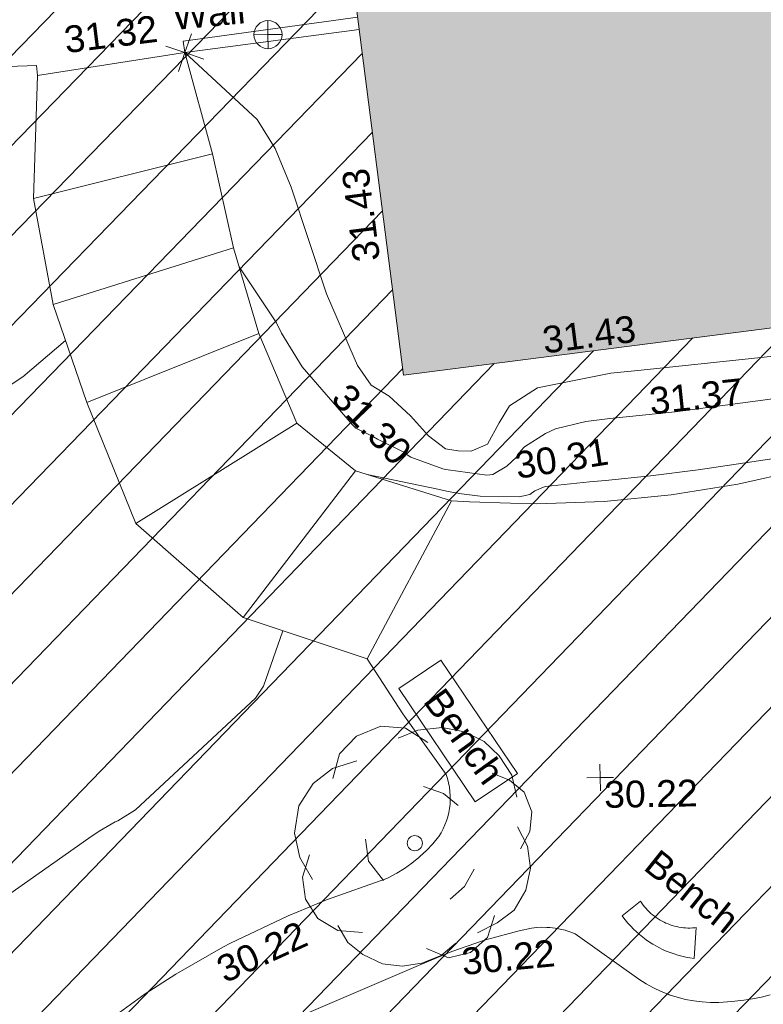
# Model space of a CAD drawing. Header units: millimetres. Extents: x -290717 to 520720, y -103372 to 287762.
# Tile 310 of 375: x 228049 to 238464, y 105540 to 119332. Entities that reach past the tile are written whole.
import ezdxf

# ---------------------------------------------------------------- set-up
doc = ezdxf.new("R2010")
doc.units = ezdxf.units.MM
doc.linetypes.add('IMPORT-HIDDEN2 _3_', pattern=[4762.5, 3175, -1587.5])
doc.linetypes.add('IMPORT-UG_ELEC_STREET LIGHTING_QLB2 _2_', pattern=[2700, 1500, -300.0000000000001, 0, -250, 150, -300.0000000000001, 0, -200])
for name, color, linetype, lineweight, true_color in [('00_TOPO_TOP_OF_WALL', 7, 'Continuous', 9, 0x666666), ('00_TOPO_TREE', 7, 'Continuous', 9, 0x666666), ('00_UAV_BUILDING_OUTLINE', 5, 'Continuous', 9, 0x0000ff), ('00_UAV_FOOTPATH', 7, 'Continuous', 9, 0xa50000), ('00_UAV_FURN_BENCH', 7, 'Continuous', 9, 0x999999), ('00_UAV_LEVEL_SPOT', 7, 'Continuous', 9, 0x666666), ('00_UAV_SLOPE_TOP', 40, 'Continuous', 9, 0xffbf00), ('00_UAV_STEPS', 7, 'Continuous', 9, 0x666666), ('00_UAV_WALL', 7, 'Continuous', 9, 0x7c00a5), ('01_DTM_CONTOUR_MNR', 7, 'Continuous', 9, 0xa5a552), ('12333-PUM-2D-U-0001-C01 - Rev2_REVIT IMPORT_dwg', 7, 'Continuous', 9, 0x767676), ('A_RHA_Line', 7, 'Continuous', 9, 0x00a600), ('PUM-CHAMBER EXTENTS', 6, 'IMPORT-HIDDEN2 _3_', 9, 0xff00ff)]:
    doc.layers.add(name, color=color, linetype=linetype, lineweight=lineweight, true_color=true_color)
doc.layers.add('A_RHA_Detail', color=7, linetype='Continuous', lineweight=9)
doc.styles.add('Swis721 Lt BT_2', font='swissl.ttf', dxfattribs={"height": 375})

# ---------------------------------------------------------------- blocks, each defined once
blk = doc.blocks.new('12333-PUM-2D-U-0001-C01 - Rev2_REVIT IMPORT_dwg_CONIFEROUS_TREE-2077251-Site Location Plan Existing')
at = {"layer": '00_TOPO_TREE', "color": 254, "true_color": 0xcccccc, "flags": 128}
for points in [[(-1889.403682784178, 1545.875740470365), (-1717.639711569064, 2118.422311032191), (-1316.857112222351, 2519.204910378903), (-744.3105416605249, 2748.223538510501), (-171.763971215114, 2690.968881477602), (343.5279423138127, 2347.440939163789)], [(-343.5279423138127, 2461.950253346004), (114.5093140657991, 2633.714224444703), (687.0558846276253, 2690.968881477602), (1202.347798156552, 2576.459567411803), (1660.385054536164, 2347.440939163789), (2003.912996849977, 2003.912996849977), (2290.18628213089, 1545.875740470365), (2404.695596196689, 1030.583826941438)], [(-2404.695596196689, -801.5651986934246), (-2690.968881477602, -286.2732852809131), (-2805.478195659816, 286.2732852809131), (-2690.968881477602, 916.0745128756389), (-2347.440939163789, 1431.36642628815), (-1889.403682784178, 1774.894368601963), (-1316.857112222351, 1946.658339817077)], [(1832.149025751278, 1603.130397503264), (2232.93162509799, 1431.36642628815), (2576.459567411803, 1145.093141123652), (2748.223538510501, 687.0558846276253), (2690.968881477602, 229.0186282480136), (2461.950253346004, -171.763971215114)], [(229.0186282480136, 1316.857112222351), (687.0558846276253, 1145.093141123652), (1030.583826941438, 858.8198558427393)], [(2404.695596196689, 343.5279423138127), (2633.714224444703, -114.5093140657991), (2690.968881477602, -629.8012275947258), (2576.459567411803, -1145.093141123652), (2290.18628213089, -1603.130397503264), (1889.403682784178, -1889.403682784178), (1431.36642628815, -2118.422311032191)], [(-744.3105416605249, -858.8198558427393), (-1087.838483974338, -400.7825993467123), (-1145.093141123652, 114.5093140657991)], [(-1259.602455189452, -2061.167653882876), (-1832.149025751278, -2003.912996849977), (-2290.18628213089, -1717.639711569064), (-2576.459567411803, -1259.602455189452), (-2633.714224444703, -744.3105416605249), (-2461.950253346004, -229.0186282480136)], [(1374.111769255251, -629.8012275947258), (1145.093141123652, -1030.583826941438), (801.5651986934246, -1316.857112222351)], [(1832.149025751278, -1717.639711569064), (1660.385054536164, -2232.93162509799), (1259.602455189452, -2576.459567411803), (744.3105416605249, -2690.968881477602), (229.0186282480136, -2461.950253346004)], [(916.0745128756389, -2347.440939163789), (572.5465705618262, -2633.714224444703), (114.5093140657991, -2805.478195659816), (-343.5279423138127, -2862.732852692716), (-801.5651986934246, -2805.478195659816), (-1259.602455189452, -2576.459567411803), (-1603.130397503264, -2290.18628213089), (-1832.149025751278, -1889.403682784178)]]:
    blk.add_lwpolyline(points, dxfattribs=at)
at = {"layer": '00_TOPO_TREE', "color": 254, "true_color": 0xcccccc}
blk.add_circle((0, 0), 176.6246020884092, dxfattribs=at)
blk = doc.blocks.new('12333-PUM-2D-U-0001-C01 - Rev2_REVIT IMPORT_dwg_MSL_Node_Linework_1-2077247-Site Location Plan Existing')
at = {"layer": '00_UAV_STEPS', "color": 254, "true_color": 0xcccccc, "flags": 128}
for points in [[(256.5421955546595, 704.8438894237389), (0, 0), (-704.8438894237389, 256.5421955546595)], [(704.8438894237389, -256.5421955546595), (0, 0), (-256.5421955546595, -704.8438894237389)]]:
    blk.add_lwpolyline(points, dxfattribs=at)
blk = doc.blocks.new('12333-PUM-2D-U-0001-C01 - Rev2_REVIT IMPORT_dwg_TOW-2077249-Site Location Plan Existing')
at = {"layer": '00_TOPO_TOP_OF_WALL', "color": 254, "true_color": 0xcccccc, "flags": 128}
for points in [[(0, 525.0554400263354), (0, 0), (-525.0554401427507, 0)], [(525.0554401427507, 0), (0, 0), (0, -525.0554400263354)]]:
    blk.add_lwpolyline(points, dxfattribs=at)
at = {"layer": '00_TOPO_TOP_OF_WALL', "color": 254, "true_color": 0xcccccc}
blk.add_circle((0, 0), 525.0554401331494, dxfattribs=at)
blk = doc.blocks.new('12333-PUM-2D-U-0001-C01 - Rev2_REVIT IMPORT_dwg_UAV-2077255-Site Location Plan Existing')
at = {"layer": '00_UAV_LEVEL_SPOT', "color": 254, "true_color": 0xcccccc, "flags": 128}
for points in [[(500.0000000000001, 0), (0, 0), (0, 500.0000000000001)], [(0, -500.0000000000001), (0, 0), (-500.0000000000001, 0)]]:
    blk.add_lwpolyline(points, dxfattribs=at)
blk = doc.blocks.new('12333-PUM-2D-U-0001-C01 - Rev2_REVIT IMPORT_dwg_MGS62954_T2_Galway_ITM_3d_Rev1-2077680-Site Location Plan Existing')
at = {"layer": '00_UAV_FOOTPATH', "color": 254, "true_color": 0xcccccc, "flags": 128}
for points in [[(534136764.0830001, 725661721.051), (534137252.0830001, 725660942.051), (534137844.083, 725660080.0510001), (534137862.098105, 725660022.1283488), (534137876.4406679, 725659963.188817), (534137887.0540851, 725659903.4650121), (534137893.8964704, 725659843.1926363), (534137896.94082, 725659782.6095574), (534137896.1751195, 725659721.9548689), (534137892.0829999, 725659666.0510001), (534137884.0081127, 725659605.9313384), (534137872.1742147, 725659546.4373357), (534137856.6280088, 725659487.8037872), (534137837.4308488, 725659430.2620931), (534137814.6584972, 725659374.039344), (534137788.4008259, 725659319.3574253), (534137758.7614621, 725659266.4321419), (534137725.8573787, 725659215.4723654), (534137722.083, 725659210.0510001), (534137639.6262797, 725659113.9297976), (534137551.2967685, 725659023.1757691), (534137457.443063, 725658938.1470785), (534137443.0830001, 725658926.051), (534137343.3443149, 725658848.0087619), (534137238.9021286, 725658776.3831658), (534137130.1686267, 725658711.456886), (534137017.5729306, 725658653.4861565), (534136988.2533003, 725658639.8251882), (534136138.9416384, 725658355.4328828), (534135870.2182184, 725658249.660589), (534135596.2533002, 725658141.8251882), (534134780.9581109, 725657771.0111688), (534134676.2533003, 725657718.8251882), (534134009.7287871, 725657350.7840908), (534133576.2533003, 725657080.8251882), (534132951.9597373, 725656644.9734665)], [(534131883.0823634, 725670102.2951996), (534132280.083, 725670111.0509999)], [(534143750.083, 725664494.0510001), (534142838.7946016, 725664248.8224186), (534141999.0830001, 725664076.051), (534141065.0033631, 725663941.5934458), (534140124.3242592, 725663866.0525585), (534139180.7581191, 725663849.7264633), (534138813.7779952, 725663866.4470042), (534138238.0287673, 725663892.6795924), (534137988.0830001, 725663914.051)], [(534142327.1342209, 725656917.1251059), (534142204.7803969, 725656885.5966862), (534142080.6883245, 725656861.8131409), (534141955.3477384, 725656845.8683325), (534141829.2533002, 725656837.8251883), (534141726.5013403, 725656826.9152799), (534141608.347361, 725656821.3671947), (534141490.0781645, 725656823.2490069), (534141372.1605053, 725656832.5532901), (534141255.0597502, 725656849.2433245), (534141139.2380428, 725656873.253242), (534141025.1524783, 725656904.4882867), (534140913.2533004, 725656942.8251883), (534140909.8977327, 725656944.0975823), (534140800.7130719, 725656989.5932292), (534140694.6005573, 725657041.8548622), (534140591.9789665, 725657100.676229), (534140493.2533003, 725657165.8251882), (534139612.2533002, 725657818.8251884), (534139604.7632155, 725657822.128652), (534139538.3912034, 725657848.6668622), (534139483.1062362, 725657866.8367115), (534139470.4838131, 725657870.9851725), (534139401.3090444, 725657888.995502), (534139331.1398983, 725657902.6267729), (534139260.2533004, 725657911.8251882), (534139217.2864643, 725657915.213021), (534139145.8342331, 725657917.2376842), (534139074.395867, 725657914.7718292), (534139003.2533002, 725657907.8251884), (534138829.4617062, 725657872.2392824), (534138372.2533003, 725657757.8251882), (534138327.6826156, 725657745.022413), (534137879.4523696, 725657599.3523824), (534137441.2533004, 725657425.8251882), (534136619.2533004, 725657090.8251883), (534135697.2533002, 725656712.8251883)]]:
    blk.add_lwpolyline(points, dxfattribs=at)
at = {"layer": '00_UAV_FURN_BENCH', "color": 254, "true_color": 0xcccccc, "flags": 128}
for points in [[(534137799.5900001, 725661684.9944999), (534138841.59, 725660076.9944999), (534138243.7990562, 725659689.6200203), (534137201.7990564, 725661297.6200203)], [(534140536.6745, 725658257.4935), (534140553.8047365, 725658230.7372944), (534140571.97221, 725658204.6742468), (534140591.1489073, 725658179.3445445), (534140611.3052596, 725658154.7872441), (534140632.4101873, 725658131.0402111), (534140654.4311479, 725658108.1400619), (534140677.3341868, 725658086.1221066), (534140701.0839891, 725658065.0202955), (534140725.6439344, 725658044.8671659), (534140750.976153, 725658025.6937928), (534140777.0415845, 725658007.5297399), (534140803.8000379, 725657990.4030147), (534140831.2102535, 725657974.3400255), (534140859.2299669, 725657959.3655403), (534140885.6745, 725657946.4935), (534140914.7454729, 725657933.6787398), (534140944.2971383, 725657922.0151805), (534140974.2839295, 725657911.520806), (534141004.6596092, 725657902.2117984), (534141035.3773403, 725657894.1025113), (534141066.3897583, 725657887.2054485), (534141097.6490442, 725657881.5312452), (534141129.1069984, 725657877.08865), (534141160.7151154, 725657873.8845135), (534141192.4246573, 725657871.923776), (534141224.1867306, 725657871.2094611), (534141255.9523602, 725657871.74267), (534141287.6725662, 725657873.5225805), (534141309.6745, 725657875.4935), (534141270.6745, 725657443.4934999), (534141213.7828822, 725657452.8220344), (534141157.3013623, 725657464.3769312), (534141101.3170308, 725657478.1403737), (534141045.9162112, 725657494.0911397), (534140991.184328, 725657512.2046342), (534140937.2057734, 725657532.4529275), (534140884.0637786, 725657554.8047981), (534140831.8402847, 725657579.2257812), (534140780.6158165, 725657605.6782213), (534140748.6745, 725657623.4934999), (534140699.2520922, 725657653.1768848), (534140651.0331513, 725657684.7776994), (534140604.0920278, 725657718.2472175), (534140558.5011013, 725657753.5338318), (534140514.3306696, 725657790.5831327), (534140471.6488405, 725657829.337993), (534140430.5214262, 725657869.7386556), (534140391.0118422, 725657911.7228252), (534140353.1810095, 725657955.2257656), (534140317.0872604, 725658000.1803983), (534140282.7862488, 725658046.5174068), (534140273.6745, 725658059.4935)]]:
    blk.add_lwpolyline(points, close=True, dxfattribs=at)
at = {"layer": '00_UAV_SLOPE_TOP', "color": 254, "true_color": 0xcccccc, "flags": 128}
blk.add_lwpolyline([(534134363.0830001, 725670254.0510001), (534135358.5900002, 725669297.9944999), (534135602.5900002, 725668891.9945), (534135818.59, 725668343.9944999), (534136286.5900001, 725666840.9945), (534136660.1546111, 725665937.093559), (534136703.5900001, 725665831.9944999), (534136890.59, 725665553.9944999), (534137138.59, 725665390.9945), (534137434.59, 725665112.9945), (534137681.59, 725664828.9944999), (534137914.5900001, 725664642.9944999), (534138093.5900001, 725664609.9945), (534138274.59, 725664600.9944999), (534138504.59, 725664695.9945), (534138673.5900002, 725664991.9945), (534138822.59, 725665229.9945002), (534139216.59, 725665475.9944999), (534140247.5900001, 725665658.9945002), (534140673.0183083, 725665696.1283939), (534143283.59, 725665923.9945), (534143671.5900001, 725666011.9945), (534144567.2049743, 725666483.0601125)], dxfattribs=at)
at = {"layer": '00_UAV_STEPS', "color": 254, "true_color": 0xcccccc}
for p, q in [((534132293.083, 725669969.051), (534132280.083, 725670111.0509999)), ((534134723.083, 725668832.051), (534132208.0830002, 725668248.0509999)), ((534132458.0830001, 725666759.0510001), (534134995.0829999, 725667510.051)), ((534135328.0830001, 725666305.0510001), (534132901.0830001, 725665380.051)), ((534133558.0830001, 725663674.0509999), (534135841.083, 725665039.051)), ((534135039.0830001, 725662329.051), (534136651.0830001, 725664355.051))]:
    blk.add_line(p, q, dxfattribs=at)
at = {"layer": '00_UAV_STEPS', "color": 254, "true_color": 0xcccccc, "flags": 128}
blk.add_lwpolyline([(534134723.083, 725668832.051), (534134995.0829999, 725667510.051), (534135328.0830001, 725666305.0510001), (534135841.083, 725665039.051), (534136651.0830001, 725664355.051), (534137988.0829999, 725663914.051), (534136764.0830001, 725661721.051), (534135039.0830001, 725662329.051), (534133558.0830001, 725663674.0509999), (534132901.0830001, 725665380.051), (534132458.0830001, 725666759.0510001), (534132208.0830002, 725668248.0509999), (534132293.083, 725669969.051), (534134363.083, 725670254.0510001)], close=True, dxfattribs=at)
at = {"layer": '00_UAV_WALL', "color": 254, "true_color": 0xcccccc, "flags": 128}
blk.add_lwpolyline([(534136808.3795624, 725670537.7756014), (534134363.0830001, 725670254.0510001), (534134341.7017722, 725670416.0030738), (534136690.5641581, 725670696.4528936), (534136789.499938, 725670708.2656426)], dxfattribs=at)
at = {"layer": '01_DTM_CONTOUR_MNR', "color": 254, "true_color": 0xcccccc, "flags": 128}
for points in [[(534143563.790668, 725665382.2913663), (534141140.961748, 725665104.7964967), (534140222.2075688, 725665027.7221875), (534139885.923567, 725664988.9654506), (534139461.6666667, 725664893.0952381), (534139316.6216217, 725664832.7027028), (534139020.9352724, 725664648.7229624), (534138966.8466306, 725664596.5056293), (534138907.5998921, 725664509.786717), (534138768.6706805, 725664385.4587157), (534138570.1444679, 725664272.1187462), (534138488.6771508, 725664262.0444036), (534137944.9461003, 725664346.2993957), (534137910.6881533, 725664352.7264808), (534137871.19587, 725664360.6102636), (534137429.4109948, 725664535.8723824), (534137377.2300725, 725664568.1449275), (534137329.095222, 725664605.4761099), (534136965.1196172, 725664794.5454546), (534136909.4501179, 725664826.4336214), (534136666.1841744, 725664954.8630172), (534136620.0000001, 725665000.0000001), (534135928.1849201, 725665827.365358), (534135646.0438684, 725666300.2755734), (534135576.8897961, 725666446.3037418), (534135069.4909148, 725667240.797134)], [(534132621.278924, 725666251.0438238), (534132012.1036163, 725665753.8511088), (534130430.0000002, 725664752.804503), (534127292.8535871, 725664564.4926705), (534127140, 725664570.0000002), (534127078.6583102, 725664457.5301765), (534126502.9710822, 725663531.7854477), (534126020.0000001, 725663230), (534126034.9705883, 725663032.4764707), (534126070.0000001, 725662620), (534124572.9100905, 725662187.9113413), (534124000, 725662400.0000001), (534123704.2165588, 725662076.5978662), (534123140.5701492, 725661783.9195383), (534120430.0000002, 725660706.8051281), (534119896.1654136, 725660420.0000001), (534118430.0000002, 725659420), (534117542.5037524, 725658777.3303037)], [(534144332.2362667, 725664777.8292518), (534144330.0000001, 725664780.0000001), (534143876.3851478, 725664719.7911779), (534143725.0894566, 725664686.5165106), (534143076.1906029, 725664523.6354544), (534142514.402981, 725664427.0670717), (534141446.2605351, 725664287.2656099), (534140777.1199266, 725664215.8521622), (534140149.5045303, 725664158.4887409), (534139922.1112133, 725664143.4463236), (534139300.1500601, 725664090.3001201), (534139154.2837176, 725664033.2285118), (534139082.9754654, 725663982.9595475), (534138933.2102071, 725663952.1199144), (534138386.3238301, 725663971.2910167), (534138126.9526132, 725664006.0223181), (534137942.9202733, 725664043.9961452), (534137796.2382493, 725664080.9662508), (534136813.6946144, 725664301.4147083)], [(534135591.5924268, 725662134.3114455), (534135307.4094566, 725661364.8949615), (534135191.5536402, 725661196.0540137), (534133484.8757316, 725659661.2881175), (534133233.0280297, 725659514.4577539), (534133196.6396104, 725659500.0324676), (534132970.0948296, 725659370.5752364), (534132823.445617, 725659277.297078), (534131123.156874, 725658125.1332666), (534130988.1958763, 725658025.718786), (534130937.0778154, 725657979.9368739), (534130800.4401175, 725657863.2307217), (534130748.4785694, 725657828.8514229), (534129744.4014614, 725657643.5390046), (534128711.4950163, 725657880.272591)]]:
    blk.add_lwpolyline(points, dxfattribs=at)
for name, p, xscale, yscale, zscale in [('12333-PUM-2D-U-0001-C01 - Rev2_REVIT IMPORT_dwg_TOW-2077249-Site Location Plan Existing', (534135529.6985, 725670485.9365001), 0.375, 0.375, 0.375), ('12333-PUM-2D-U-0001-C01 - Rev2_REVIT IMPORT_dwg_MSL_Node_Linework_1-2077247-Site Location Plan Existing', (534134363.083, 725670254.0510001), 0.375, 0.375, 0.375), ('12333-PUM-2D-U-0001-C01 - Rev2_REVIT IMPORT_dwg_CONIFEROUS_TREE-2077251-Site Location Plan Existing', (534137387.8740001, 725659126.1450002), 0.6, 0.6, 0.6), ('12333-PUM-2D-U-0001-C01 - Rev2_REVIT IMPORT_dwg_UAV-2077255-Site Location Plan Existing', (534140000, 725660000), 0.375, 0.375, 0.375)]:
    blk.add_blockref(name, p, dxfattribs=dict(xscale=xscale, yscale=yscale, zscale=zscale))
at = {"layer": '00_UAV_BUILDING_OUTLINE', "color": 251, "true_color": 0x666666, "char_height": 375, "width": 1495.902363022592, "attachment_point": 1, "line_spacing_factor": 1.005061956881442, "style": 'Swis721 Lt BT_2'}
for insert, rotation in [((534136672.7038389, 725667263.533391), 96.31904005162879), ((534139280.8719762, 725666324.8150132), 6.319040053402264)]:
    blk.add_mtext('31.43', dxfattribs=dict(at, insert=insert, rotation=rotation))
at = {"layer": '00_UAV_FOOTPATH', "color": 251, "true_color": 0x666666, "char_height": 375, "width": 1495.902363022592, "attachment_point": 1, "line_spacing_factor": 1.005061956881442, "style": 'Swis721 Lt BT_2'}
for s, insert, rotation in [('30.31', (534138863.185975, 725664574.0644692), 8.04016770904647), ('30.22', (534134544.1848088, 725657552.0056871), 23.582138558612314), ('30.22', (534138001.6952666, 725657642.0957397), 4.458722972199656)]:
    blk.add_mtext(s, dxfattribs=dict(at, insert=insert, rotation=rotation))
at = {"layer": '00_UAV_FURN_BENCH', "color": 251, "true_color": 0x666666, "char_height": 375, "width": 1728.598286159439, "attachment_point": 1, "line_spacing_factor": 1.005061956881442, "style": 'Swis721 Lt BT_2'}
for insert, rotation in [((534137836.704316, 725661325.8429859), 304.82978866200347), ((534140806.6337388, 725659000.8801496), 320.28797525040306)]:
    blk.add_mtext('Bench', dxfattribs=dict(at, insert=insert, rotation=rotation))
at = {"layer": '00_UAV_LEVEL_SPOT', "insert": (534140051.8765643, 725659949.1441547), "char_height": 375, "width": 1495.902363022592, "attachment_point": 1, "line_spacing_factor": 1.005061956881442, "style": 'Swis721 Lt BT_2'}
blk.add_mtext('30.22', dxfattribs=at)
at = {"layer": '00_UAV_SLOPE_TOP', "color": 251, "true_color": 0x666666, "char_height": 375, "width": 1495.902363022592, "attachment_point": 1, "line_spacing_factor": 1.005061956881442, "style": 'Swis721 Lt BT_2'}
for s, insert, rotation in [('31.30', (534136583.0448272, 725665613.0285002), 312.6642294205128), ('31.37', (534140765.1485066, 725665445.729618), 4.988470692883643)]:
    blk.add_mtext(s, dxfattribs=dict(at, insert=insert, rotation=rotation))
at = {"layer": '00_UAV_STEPS', "insert": (534132657.2342186, 725670648.3244213), "char_height": 375, "width": 1495.902363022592, "attachment_point": 1, "rotation": 6.110870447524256, "line_spacing_factor": 1.005061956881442, "style": 'Swis721 Lt BT_2'}
blk.add_mtext('31.32', dxfattribs=at)
at = {"layer": '00_UAV_WALL', "color": 251, "true_color": 0x666666, "insert": (534134183.7204955, 725670946.6080098), "char_height": 375, "width": 1130.237340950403, "attachment_point": 1, "rotation": 4.529609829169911, "line_spacing_factor": 1.005061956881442, "style": 'Swis721 Lt BT_2'}
blk.add_mtext('Wall', dxfattribs=at)
blk = doc.blocks.new('12333-PUM-2D-U-0001-C01 - Rev2_REVIT IMPORT_dwg-1620468-Site Location Plan Existing')
at = {"layer": 'PUM-CHAMBER EXTENTS', "true_color": 0xfff4d4}
h = blk.add_hatch(dxfattribs=at)
h.set_pattern_fill('FP_14', style=0, pattern_type=2)
h.set_pattern_definition([(45, (-533641079.65, -725615854.3560001), (-618.7184335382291, 618.7184335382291), [])])
h.paths.add_polyline_path([(486377.3501529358, 27208.64382130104), (517415.3501528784, 30952.64382136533), (516341.8313309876, 58191.46038827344), (502815.9400485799, 56693.63832640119), (503487.555127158, 50628.70393408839), (496266.2910907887, 49829.03991464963), (495594.5673347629, 55894.95570476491), (481449.0648167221, 54328.51950439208), (485589.4300208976, 31544.49180316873)])
blk.add_blockref('12333-PUM-2D-U-0001-C01 - Rev2_REVIT IMPORT_dwg_MGS62954_T2_Galway_ITM_3d_Rev1-2077680-Site Location Plan Existing', (-533641079.6498471, -725615854.3561786))

msp = doc.modelspace()

# ---------------------------------------------------------------- hatches: boundary and pattern name
at = {"layer": 'A_RHA_Detail', "true_color": 0xc0c0c0}
h = msp.add_hatch(color=9, dxfattribs=at)
h.paths.add_polyline_path([(-80880.60083898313, -68502.79057078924), (-80400.86592458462, -68483.4150911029), (-80400.86592458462, -62984.64684182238), (-24474.85765180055, -63009.32043784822), (-24456.14471274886, -50840.30023854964), (-36622.55041054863, -50831.65104346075), (-36622.5504104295, -44228.57792609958), (-50959.05265825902, -44213.68205212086), (-50959.05265825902, -42573.78171509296), (-54563.93258049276, -42571.21897729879), (-54565.69773355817, -45054.17447471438), (-92408.82109324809, -45027.27149617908), (-92411.78875845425, -49201.74309219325), (-100061.9988811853, -49201.74309219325), (-100052.221444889, -64852.82557835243), (-86120.90825231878, -64852.82557835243), (-86092.16626519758, -62957.90041523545), (-84861.10047611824, -62957.90041520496), (-84854.79054275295, -68240.10973718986), (-80870.60226895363, -68240.10973718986)])
h.paths.add_polyline_path([(-137238.9269955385, -68461.93840922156), (-132719.7426408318, -68433.06336920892), (-132847.0731201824, -62850.0428228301), (-130454.6837966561, -62916.63108081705), (-130498.2830220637, -61355.8539363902), (-117581.136331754, -61423.42893434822), (-117492.3908565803, -49183.91309186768), (-125136.5200282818, -49178.47881939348), (-125133.5727033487, -45032.61887132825), (-163007.1824077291, -45005.69421944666), (-163007.1824077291, -44090.29634113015), (-163123.8521375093, -44090.21339942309), (-163122.6389897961, -42383.751842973), (-166563.8543420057, -42383.75184295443), (-166565.0349082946, -44044.3982420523), (-193158.4656786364, -44025.49275802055), (-193195.152889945, -62863.6565097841), (-137269.7106414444, -62916.63108078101), (-137254.3708868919, -65679.90523788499)])
h.paths.add_polyline_path([(120310.9497607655, -32334.2823016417), (120312.4652266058, -31610.73011961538), (133451.2244789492, -31638.24899384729), (133469.2230092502, -19717.98315777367), (121295.7536929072, -19692.48606427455), (121319.8434528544, -8190.941560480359), (112277.0825929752, -8172.001674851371), (112263.1769726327, -14811.12345451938), (78285.85310969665, -14739.95861435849), (78292.82277619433, -8167.077575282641), (76545.55099677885, -8163.40371230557), (69355.76844230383, -8152.931592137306), (69353.66597202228, -9156.746357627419), (68372.60878942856, -9154.691552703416), (68372.60878942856, -13705.52853212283), (69333.72334743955, -13707.54156767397), (69325.07112544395, -16249.53369225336), (66623.4489111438, -16249.53369225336), (66619.79243932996, -17995.29925522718), (65989.07757491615, -17995.29925522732), (65985.44262769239, -19730.78799479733), (57152.23993372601, -19712.28702423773), (57127.42535098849, -31559.89461998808), (70277.87165423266, -31587.43801817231), (70277.87165428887, -32271.74147154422), (78263.96947906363, -32285.12944888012), (78266.62669288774, -31019.79372153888), (112335.8856506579, -31091.15111856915), (112335.8856506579, -32317.57330550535), (119781.4233959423, -32333.17321910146)])
h.paths.add_polyline_path([(7503.71740934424, -1791.43926322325), (15482.43097389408, -674.0213230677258), (15484.0826184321, 148.1327206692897), (56188.28042539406, 205.5276654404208), (56155.8432600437, 14338.31663138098), (18016.62665932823, 14236.4814953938), (17967.9025208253, 34313.18372075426), (21727.10644861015, 34324.06926249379), (21708.9097307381, 40608.10218319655), (18009.66447156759, 40608.10218325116), (17995.54603703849, 45483.75063445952), (9770.084212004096, 45420.63294734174), (3966.216019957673, 45443.14492469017), (3984.771235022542, 14176.56786831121), (1023.062455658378, 14176.56786840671), (-276.5134647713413, 14190.52623465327), (-231.6790044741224, 5976.811441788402), (-226.4491536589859, 193.7444677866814), (1220.250839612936, 179.5999159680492), (7477.609307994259, 143.2867556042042), (7488.638446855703, -674.0213230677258)])
h.paths.add_polyline_path([(77755.59663317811, 53.47451145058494), (77729.51881611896, 1699.844979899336), (94464.47132486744, 1659.976083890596), (94606.37913471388, 17991.39023626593), (88810.41901146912, 18015.03260816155), (88799.89418497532, 14436.74271609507), (69413.88950349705, 14457.87738898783), (69377.35724448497, 99.62816357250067), (70760.85642036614, 92.0068082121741)])
h.paths.add_polyline_path([(61252.12079698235, 46453.95617369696), (105774.7348988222, 46472.68783510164), (105768.2642197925, 61852.61234310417), (92285.13876306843, 61852.61234310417), (92308.59670397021, 65784.30757142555), (96107.46680002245, 65767.6044524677), (96059.6808111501, 75209.20847378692), (101084.8427276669, 75071.88872768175), (104988.0046543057, 74765.36560410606), (108403.6894220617, 74363.84089439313), (112009.2703903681, 73787.25420864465), (115645.3524814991, 73049.69667210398), (116890.8108050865, 72761.69136255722), (120208.9929832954, 71893.18353872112), (120865.241739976, 71703.68487155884), (124135.6329505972, 70669.67317909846), (127435.6253142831, 69480.50055823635), (127820.4368655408, 69394.93141813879), (128274.3081769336, 69331.69585757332), (128731.879114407, 69306.66104520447), (129189.9401456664, 69320.00258265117), (129645.2782985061, 69371.62688830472), (130094.6997111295, 69461.17185607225), (130535.0520071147, 69588.00939078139), (130963.2464342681, 69751.2498188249), (131376.279516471, 69949.74812593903), (131771.254123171, 70182.11198906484), (132162.5575600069, 70460.54046602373), (132496.0921582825, 70741.69081117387), (132820.8713676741, 71064.98072578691), (133117.4593294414, 71414.31364276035), (133383.77568926, 71787.23923958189), (133616.5473239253, 72178.53728446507), (133817.1647262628, 72590.54524901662), (133982.6025969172, 73017.89547517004), (134111.7005086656, 73457.59040804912), (134203.5529320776, 73906.545904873), (134257.5155882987, 74361.61286220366), (134272.5462649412, 74819.59931534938), (134250.5259874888, 75277.29281749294), (134189.6227572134, 75731.48297750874), (134090.9274700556, 76178.98397761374), (133955.1324028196, 76616.65691996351), (133783.1900598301, 77041.4318434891), (133576.3064937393, 77450.3292564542), (133335.9328436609, 77840.48103831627), (133063.7551572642, 78209.15055536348), (132761.6825665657, 78553.75185442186), (132431.8338935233, 78871.86780505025), (132076.5227904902, 79161.26705200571), (131698.2415079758, 79419.91966864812), (131299.6434187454, 79646.01139199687), (131093.5942456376, 79746.34209763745), (132146.0467355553, 83110.22226149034), (122787.763295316, 86282.54285521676), (121604.3555410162, 82800.35918872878), (117095.9864226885, 83870.84033788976), (116841.9598400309, 83526.35449576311), (116120.5435466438, 91221.9361197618), (110237.7341284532, 91274.27491024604), (110194.3680786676, 90435.39030217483), (104988.0046543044, 90486.49901569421), (104973.2761846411, 94309.82427956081), (103746.1314668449, 94309.82427962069), (103839.9937121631, 122852.1474272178), (96365.09202303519, 122931.9599471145), (96350.3400238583, 123952.416858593), (104555.5505249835, 123902.1925258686), (104607.3234457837, 120248.5396157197), (125502.5015002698, 120134.193340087), (125662.0200253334, 137657.3796883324), (114479.5865733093, 137699.2256881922), (114382.3062641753, 129149.9458158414), (104644.1590035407, 129187.997507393), (104577.9931702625, 126217.3903165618), (101184.4926405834, 126159.1566967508), (101264.6166812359, 135959.2655565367), (89967.23177303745, 135988.8856164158), (89927.63362986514, 125823.6463181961), (93630.53562299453, 125840.7948842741), (93580.6568888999, 122931.9599471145), (88697.38835373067, 122904.7310127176), (88679.38989541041, 95739.0914377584), (86378.25848993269, 95739.0914377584), (86378.18187189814, 96178.10083375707), (83279.5074328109, 96200.92083330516), (83273.62493422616, 95735.74732136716), (70169.67509616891, 95733.22421950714), (70166.2684274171, 96272.07409350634), (66674.99731291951, 96257.14073659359), (66654.74538556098, 95755.71092140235), (65784.77231076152, 95755.71092140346), (65887.65094981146, 117470.6305650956), (53473.34271625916, 117487.9046429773), (53434.44066306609, 98570.4634906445), (40649.41626913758, 98570.46349066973), (40610.16711556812, 94406.01479082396), (38853.82372865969, 94410.36303444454), (38848.65589191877, 89463.65332732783), (40612.46601909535, 89518.45976927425), (40665.38257359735, 86257.73741131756), (38372.19584673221, 86305.7230928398), (38369.79373532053, 76901.0507917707), (50937.95125076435, 76944.40198877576), (50922.88567283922, 74598.78180893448), (56484.90611318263, 74588.85093774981), (56484.9061131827, 75194.85181998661), (92465.40372273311, 75233.02581663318), (92645.92783659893, 71766.64845097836), (89810.5550181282, 69362.83965827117), (85313.16173971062, 69360.94750424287), (85313.16173971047, 66907.40508090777), (75210.14498260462, 66903.15451592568), (75210.14498260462, 63815.70944554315), (70819.40014306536, 63815.70999204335), (70819.21601502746, 64253.35708063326), (69456.8341568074, 64253.35708063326), (69455.71957374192, 66901.99623168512), (61303.3285675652, 66898.56680686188), (61304.56054652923, 63970.32021231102), (70500.41048205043, 63970.32021223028), (70500.40885431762, 61852.59006210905), (61245.64388480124, 61848.69637492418), (61252.12079698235, 46455.07044720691)])
h.paths.add_polyline_path([(-17153.16561239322, 48569.32684293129), (-17153.16561227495, 60770.38083690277), (-29362.88357762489, 60774.7042869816), (-29362.88357762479, 67399.20394583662), (-43507.25361058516, 67405.01911302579), (-43488.53133082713, 69093.07334179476), (-45766.41866234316, 69109.32868391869), (-45794.34620035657, 67405.01911302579), (-47272.11273197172, 67404.21245453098), (-47272.44887636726, 66454.91798912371), (-86004.56386335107, 66468.6329952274), (-86006.66970790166, 60521.58362724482), (-92662.8772251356, 60521.58362724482), (-92666.53762789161, 50184.35611936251), (-79752.016597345, 50179.78302554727), (-79752.016597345, 48591.49323813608), (-17157.71631240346, 48569.32845421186)])
h.paths.add_polyline_path([(-201056.4185879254, 48628.75479108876), (-138377.9751621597, 48634.64535782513), (-138377.9751621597, 50133.28202330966), (-125467.710581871, 50134.49533928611), (-125468.6909603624, 60566.19036866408), (-132186.8595615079, 60565.86652591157), (-132187.4203588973, 66533.01978768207), (-170643.3098734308, 66805.61809689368), (-170643.3098732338, 67738.78475851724), (-200340.0100486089, 67488.93693767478), (-200348.7175167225, 60827.7802510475), (-201057.5650552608, 60827.71357562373), (-201056.6510294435, 51102.0431337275)])
h.paths.add_polyline_path([(-240051.5126725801, 54769.1949116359), (-239444.4902595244, 54811.10754483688), (-239186.5396225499, 54841.92927608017), (-238764.8191578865, 54940.98166103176), (-238382.4735933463, 55122.46891391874), (-237990.3402229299, 55354.87497237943), (-237269.2031026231, 55936.21514997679), (-237030.2712443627, 56228.66101920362), (-236793.0039600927, 56569.31473977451), (-236554.5880579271, 57004.26389721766), (-236432.7219585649, 57267.46508911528), (-236300.0815274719, 57753.26239002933), (-236250.7285154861, 58017.17885687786), (-236235.6490610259, 58516.21786795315), (-236233.2538430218, 58987.85640057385), (-236213.702979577, 59823.48083772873), (-236363.8287856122, 59820.8603820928), (-236634.0279869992, 60698.06075831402), (-236391.9547756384, 61432.1972634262), (-236225.4740089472, 61435.10319604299), (-236201.6036570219, 62637.68779599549), (-232563.5271750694, 62639.28734435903), (-232563.5271750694, 63049.03842407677), (-232732.1945866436, 63049.15302221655), (-232860.1521278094, 63457.9589027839), (-232731.6068089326, 63914.24862701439), (-232560.8209657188, 63914.24862701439), (-232521.9864006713, 70597.99604498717), (-240628.6947850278, 70598.85496274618), (-240629.7923196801, 72350.98321581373), (-246412.6011213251, 72347.36085937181), (-246412.6011213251, 70616.45923939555), (-254449.5805725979, 70618.60952619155), (-254454.637144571, 70754.06491724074), (-254469.7140363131, 73191.6627625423), (-263883.2532625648, 73267.83063692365), (-263902.4181505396, 68260.74348557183), (-263714.8217520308, 68259.82096576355), (-263552.9672900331, 67819.6543439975), (-263719.0883117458, 67392.20684197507), (-263913.629869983, 67392.20684288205), (-263956.7001914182, 58633.76423459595), (-260181.1963171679, 58611.22607638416), (-260192.3146984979, 56354.25111578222), (-257184.684388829, 56339.46086010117), (-257213.4419958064, 57092.93866025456), (-257338.5163846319, 57093.27331227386), (-257471.0109295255, 57531.7457231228), (-257338.5163845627, 58062.22513700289), (-257203.4956297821, 58064.06881293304), (-257173.5751889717, 58598.54056827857), (-256478.2273617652, 58575.27357918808), (-256478.2273617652, 58788.51859477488), (-256013.0091299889, 58911.92701537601), (-255397.0786589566, 58780.99767608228), (-255397.0786664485, 58595.98242230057), (-243809.8853614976, 58585.92793205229), (-243805.3570672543, 58352.04527760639), (-243740.9394682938, 57884.52572396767), (-243619.083060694, 57421.84877501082), (-243424.3877541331, 56943.65915328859), (-243247.1437899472, 56608.24157716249), (-243003.0710577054, 56249.99021479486), (-242732.2093200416, 55932.75703086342), (-242371.7230179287, 55603.12658814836), (-242141.2551255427, 55424.88676771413), (-241804.9643038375, 55216.88439829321), (-241529.464082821, 55077.02869058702), (-241100.6275144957, 54917.18295005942), (-240836.2134980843, 54840.82833179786), (-240453.4486196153, 54788.6078413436), (-240203.3756532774, 54776.52967577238)])
h.paths.add_polyline_path([(40276.69022620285, 59895.3641775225), (40328.62676026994, 69196.9439153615), (36588.99968782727, 69217.82459101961), (36619.46637569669, 74674.25962431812), (32264.36460075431, 74687.02318924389), (32233.48293864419, 69156.26826309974), (11916.69390488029, 69269.70959690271), (11966.66200108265, 78218.75165977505), (29087.50901742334, 78123.15526811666), (29143.44567202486, 88141.13700481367), (15719.34879623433, 88216.09212957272), (15732.60379610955, 90589.99788900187), (4594.294101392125, 90652.19003492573), (4525.129359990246, 78265.12250452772), (10096.76365550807, 78234.01258734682), (10077.43887221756, 74773.03821913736), (4547.641142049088, 74803.91453678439), (4465.579974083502, 60107.16002351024), (19125.89094757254, 60025.30234268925), (19139.86249371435, 62527.53804648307), (31738.59196305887, 62457.19146407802), (31724.55430855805, 59943.11609818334), (38369.79364222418, 59906.01157297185)])
h.paths.add_polyline_path([(-246083.0241259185, 72334.29150213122), (-246083.0594797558, 72334.30275087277), (-246208.2905500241, 72334.29150213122)])
h.paths.add_polyline_path([(-114575.3004830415, 112178.0758696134), (-114575.3246436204, 112178.0758696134), (-114707.2752166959, 115801.5811617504)])
h.paths.add_polyline_path([(-154699.9178766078, 101760.4080976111), (-114382.0503338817, 101776.0542915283), (-114382.0503338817, 106926.936016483), (-113755.641395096, 106927.1791078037), (-113757.5507412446, 111847.2721532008), (-114431.6837526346, 111847.2721532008), (-114431.8098651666, 112178.075869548), (-114575.3004830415, 112178.0758696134), (-114578.9984943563, 121707.2390834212), (-123056.9849702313, 121707.2390834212), (-123068.8201032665, 156452.7036899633), (-119381.2340625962, 156454.1347343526), (-119381.2340625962, 160165.8603541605), (-115501.031452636, 160167.3661472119), (-115503.3750945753, 166206.5793118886), (-132411.7987151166, 166599.6604729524), (-132411.8243306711, 166665.6603411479), (-135275.0124468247, 166664.5489553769), (-135275.0124468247, 166628.1883102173), (-135911.3205077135, 166628.1944503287), (-135911.3479256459, 166352.1604668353), (-152521.1633846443, 166345.7145607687), (-152518.3680955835, 159142.6836790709), (-150699.3133726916, 159117.9265656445), (-150755.6690356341, 122560.6912032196), (-151059.2005266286, 122560.6912032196), (-151061.0981347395, 121302.4374931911), (-154138.3148337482, 121372.6012653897), (-154138.3148337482, 121865.183451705), (-154704.3888425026, 121867.2611370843), (-154688.5451973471, 119352.3937021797), (-154745.5933227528, 119352.3715636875), (-154745.5763474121, 118722.1532660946), (-160794.1544526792, 118748.744283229), (-160794.1544527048, 119410.5425977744), (-163852.1622693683, 119422.408321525), (-163855.0715294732, 118762.2003111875), (-167568.6765459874, 118778.5256058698), (-166634.6619849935, 124395.1277019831), (-166843.6206842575, 124471.2090400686), (-167568.6765459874, 124707.6250904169), (-168028.2173235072, 124841.3808643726), (-168630.5006276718, 124991.3056740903), (-169238.2056070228, 125117.4693074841), (-169850.3952285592, 125219.6772877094), (-170466.1255403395, 125297.7720169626), (-171089.1102599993, 125351.8553033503), (-171704.4065937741, 125381.1774254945), (-172325.0479971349, 125386.3595015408), (-172782.2248668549, 125374.5832363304), (-173401.7764236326, 125337.4554476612), (-174019.3926983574, 125276.0328036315), (-174634.1213722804, 125190.4100127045), (-175245.0145766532, 125080.7190996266), (-176047.1958093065, 124895.7675261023), (-176665.4852587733, 124724.7228134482), (-177045.3001228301, 124609.1129151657), (-177631.5127793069, 124405.2077276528), (-176665.4852586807, 118818.5158793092), (-177558.9402083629, 118822.4435769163), (-177662.2853368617, 125263.4341236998), (-176365.3912352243, 126542.9270807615), (-159462.2970490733, 126319.9103917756), (-157057.7396790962, 128609.0850976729), (-157060.6673204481, 136153.1661957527), (-158638.8016610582, 137740.2441626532), (-159352.3735831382, 137740.2441626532), (-161634.4140635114, 140201.1078539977), (-168727.9404946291, 140256.8191147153), (-171035.0401162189, 137942.884730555), (-174184.1459014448, 137942.884730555), (-176460.1168228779, 140292.2858551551), (-177341.68569345, 140292.285855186), (-177341.7114445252, 140358.4281613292), (-183428.5803825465, 140356.0660244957), (-185921.6385984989, 137917.4639097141), (-185921.6385985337, 131757.309115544), (-186906.8767412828, 131756.9267734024), (-187725.3914540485, 130809.9989183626), (-187724.0588902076, 127376.1828149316), (-186481.0281350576, 126304.557648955), (-186479.4846755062, 122327.2959175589), (-185176.2828158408, 121059.4673825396), (-180304.1129154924, 121059.4673825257), (-180304.1136492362, 118802.0484409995), (-193555.3706955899, 118802.0484409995), (-193555.3686998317, 133117.8341649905), (-192593.6442938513, 133118.2073819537), (-192593.6442938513, 134200.8158367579), (-192224.6284783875, 134200.9592041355), (-192225.5653014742, 136615.0101267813), (-192595.0012461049, 136615.0101267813), (-192595.4357332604, 137734.4745166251), (-193589.2709668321, 137734.4746851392), (-193589.2685988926, 147474.5705834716), (-193163.2062206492, 147492.8644728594), (-192606.8095195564, 147551.4951472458), (-192359.9383250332, 147589.5931622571), (-192199.8207947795, 147616.5827293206), (-191882.7548926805, 147682.9245600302), (-191568.5380071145, 147761.6632019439), (-191020.2573150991, 147932.4221712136), (-190950.5841382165, 147955.8263236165), (-190647.7999969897, 148070.951423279), (-190349.769078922, 148197.8750093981), (-190056.9509284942, 148336.4013817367), (-189769.7970512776, 148486.316942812), (-189375.4954991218, 148717.2624196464), (-189132.9060261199, 148873.2749095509), (-188867.5421091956, 149059.0543930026), (-188609.6764469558, 149255.1087866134), (-188354.9814056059, 149465.3525772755), (-188079.6339208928, 149713.8792482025), (-187884.9836199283, 149901.8220103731), (-187538.2510284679, 150274.4802367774), (-187446.2998447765, 150378.396083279), (-187241.3270201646, 150629.2310214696), (-187046.3599558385, 150887.9197697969), (-186861.699277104, 151154.0634500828), (-186546.1373636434, 151669.8298752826), (-186524.4196769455, 151707.063245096), (-163675.289831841, 151669.8298752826), (-163687.5843044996, 148134.0767945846), (-157303.6541541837, 148136.4921063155), (-157303.6541541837, 155759.9150161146), (-157557.4317586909, 155765.0384228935), (-157555.9168973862, 166678.0466575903), (-187009.2021991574, 166699.7464767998), (-187013.0952111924, 162054.4009359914), (-188707.1775469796, 162044.5925187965), (-188705.9961893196, 155021.5333641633), (-188737.9999316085, 154650.5326603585), (-188799.0133970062, 154283.1866125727), (-188857.2045401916, 154035.4341107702), (-188966.1106131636, 153679.3368924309), (-189102.6200311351, 153332.8820747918), (-189265.8911677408, 152998.2056672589), (-189454.9174010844, 152677.3710606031), (-189645.2484685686, 152421.322012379), (-189916.9563410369, 152104.2450531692), (-190212.7041973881, 151809.4634871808), (-190530.6686598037, 151538.7947475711), (-190868.889367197, 151293.9075915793), (-191225.2810786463, 151076.3118324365), (-191597.6465194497, 150887.3490190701), (-192092.8415776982, 150682.5621956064), (-192485.2937347, 150569.6612301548), (-192903.8930807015, 150482.2408890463), (-193187.215491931, 150440.8868273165), (-193594.1866364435, 150407.1257787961), (-193594.5953882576, 151459.989522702), (-205369.2399268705, 151455.4201248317), (-205354.452352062, 113350.0822379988), (-207187.1580384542, 113349.3709450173), (-207184.3024929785, 105991.0636522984), (-205312.8709512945, 105991.0636522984), (-205311.2365670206, 101769.6553082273), (-175488.645120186, 101781.2285901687), (-175488.645120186, 110889.6985621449), (-154703.462766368, 110897.5679794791), (-154700.5193329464, 103310.2697088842)])
h.paths.add_polyline_path([(193735.9435692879, 113047.8274775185), (208865.0938716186, 114991.026643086), (208976.1154122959, 114126.6471161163), (216447.8967330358, 115086.3281915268), (216038.7305308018, 118271.970241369), (232648.5073383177, 120405.3421627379), (233425.9936153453, 114352.0734369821), (240632.2017567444, 115277.6440986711), (239854.8412683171, 121329.9334728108), (256406.8682407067, 123455.8879629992), (257091.7572256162, 118089.1198988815), (264572.287122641, 119040.8180953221), (261877.8350554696, 138524.7609215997), (259178.7147038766, 138221.6086023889), (259197.3483654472, 137439.0084132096), (254686.1480587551, 136897.0007613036), (255412.6810205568, 131314.8303174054), (240852.7447965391, 129522.4514055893), (239771.0426540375, 137918.8519126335), (240649.582243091, 138010.1984551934), (240062.3063116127, 142776.6750342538), (239165.7694641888, 142685.0143484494), (237630.9646614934, 151018.3171733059), (266172.8791088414, 154560.7889781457), (271297.187694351, 142612.4006970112), (276531.7397502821, 144861.0987145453), (274941.5029779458, 148527.903728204), (302074.530765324, 160134.9084326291), (300215.9323773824, 164320.1841173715), (301528.161327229, 164907.0997990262), (300405.1237791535, 167477.8916353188), (299016.6944531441, 166945.7181825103), (295626.7488506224, 174518.7544287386), (294333.0289184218, 177537.1551681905), (287288.847594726, 174518.7544287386), (289427.6893504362, 169661.0163464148), (272956.7816584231, 162557.1203578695), (271943.2187786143, 164897.4305293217), (267016.3118217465, 162764.0369715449), (268502.3094164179, 159357.043014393), (265200.4029571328, 157946.4096681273), (226856.4166955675, 153146.7821791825), (227510.3041274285, 148852.0205335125), (228280.9873164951, 141179.0007484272), (227302.3544112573, 141050.2812999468), (227895.3788231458, 136433.1758633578), (228748.5501749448, 136523.8855003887), (229602.307730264, 128023.7667641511), (217691.2359889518, 126493.8999679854), (217642.3600127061, 126874.4332670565), (215138.5007311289, 126552.8357430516), (215194.9980427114, 126112.9650749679), (215015.6132225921, 126089.9247571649), (214840.967257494, 127449.6644606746), (192258.7012018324, 124549.1816390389), (193486.3576426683, 114991.026643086)])
h.paths.add_polyline_path([(-78076.24179098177, 117605.518872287), (-78076.23951907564, 117610.0871212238), (-78070.31812256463, 129485.733079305), (-74723.15926546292, 129478.3852560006), (-74723.15926546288, 125435.7860625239), (-48015.64546089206, 125380.0246061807), (-47996.55031653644, 135872.5822179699), (-61198.159180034, 135901.5630078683), (-74714.72264147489, 135923.5088764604), (-74723.62876031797, 131865.2975510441), (-78070.31812256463, 131872.6421692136), (-78062.97909490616, 149549.768943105), (-58292.26570494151, 149541.5607197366), (-58292.26570494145, 148946.2407608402), (-37707.70924049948, 148937.6946534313), (-37707.70924049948, 159740.0690313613), (-44148.26955758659, 159742.7429641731), (-44148.26955758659, 162961.3319175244), (-49829.95437586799, 162961.3319175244), (-49830.92144141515, 160632.0129326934), (-78494.0902662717, 160643.9130440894), (-78494.0902662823, 161615.1537737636), (-78739.22585210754, 161615.2555472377), (-78691.79195364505, 168187.9195488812), (-90844.5764503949, 168126.8149080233), (-90962.52567696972, 152686.7636278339), (-89064.97866810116, 152685.97582136), (-89079.54115383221, 117610.0871212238), (-78374.80210165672, 117605.6428258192)])
h.paths.add_polyline_path([(69254.82576126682, 129235.9722870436), (69259.97086178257, 136167.7892474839), (86068.0992678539, 136131.0235193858), (86008.66431381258, 164703.3084147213), (58789.63167882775, 164723.5115811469), (58789.63167882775, 170119.2062865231), (54460.16324890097, 170122.4198087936), (54457.21717773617, 166153.2792453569), (47042.21516498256, 166158.7829869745), (47041.10931533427, 164668.9097040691), (39173.27935198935, 164674.7495545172), (39172.83712618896, 164078.9539098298), (17014.87910992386, 164095.400525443), (17002.38841206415, 147267.1142245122), (12659.63471563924, 147267.1142245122), (12653.6008753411, 139137.9291796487), (17031.41608901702, 139134.6797717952), (17024.58791744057, 129935.3194463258), (39191.34773726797, 129918.8662983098), (39191.34773726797, 129258.2867272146), (69014.0340609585, 129236.1510132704)])
h.paths.add_polyline_path([(39265.62356917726, 139467.8223435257), (33050.91021530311, 139484.1586867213), (33087.56357182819, 153427.9220784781), (39277.60130890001, 153411.6505991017), (39277.60130890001, 152830.3127277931), (43058.29603858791, 152820.3745823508), (43024.83899408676, 140092.5601633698), (39267.2657899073, 140092.5601633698)])
h.paths.add_polyline_path([(1979.548949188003, 189123.2414339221), (18699.10403225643, 189180.0465563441), (18678.46874727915, 195253.6675675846), (24349.02704558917, 195272.9334349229), (24334.96888369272, 199550.7690689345), (28829.78348971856, 199566.0403168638), (28798.35772162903, 208815.6446465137), (24334.94961552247, 208806.1514042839), (24333.90624838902, 209113.2475694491), (16811.59093053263, 209087.6902915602), (16806.58456496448, 208843.590909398), (6772.293057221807, 208809.4991440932), (6797.166076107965, 201488.5780549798), (-8471.058649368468, 201436.7038403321), (-8471.058649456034, 200429.0172029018), (-11856.09020773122, 200417.5164702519), (-11823.72827012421, 190892.3684139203), (-7614.729360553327, 190904.9356358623), (-7614.729360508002, 190170.8290169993), (-4608.619189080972, 190169.2993656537), (-4608.238782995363, 190916.8832264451), (1973.379031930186, 190939.2444093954), (1977.122761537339, 189837.3456606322)])
h.paths.add_polyline_path([(-20506.2213294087, 190640.028646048), (-20122.28942212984, 206347.1214480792), (-41550.34215554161, 207015.255795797), (-41462.26177905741, 210449.6195896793), (-31391.41053375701, 210152.0276719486), (-31078.64493158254, 223862.574366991), (-44305.08575746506, 224230.797228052), (-44490.79956595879, 211865.5542346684), (-47510.12209651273, 211942.9901386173), (-47722.57925074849, 203659.0205615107), (-47076.06680551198, 203635.3001466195), (-47175.4684425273, 199531.9403872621), (-46801.21126120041, 199520.4703265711), (-46873.68175963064, 195478.589946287), (-44600.40472249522, 195425.25597799), (-44685.88459510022, 192243.2795180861), (-38073.99929110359, 192135.6564361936), (-38104.39995468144, 191126.9722513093), (-21537.79264469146, 190668.5723413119)])
h.paths.add_polyline_path([(16801.02360974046, 195961.5001375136), (9656.615133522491, 196015.1086064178), (9643.83815057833, 199513.9922857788), (11631.77992465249, 199485.8321209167), (11631.79209405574, 203322.2460457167), (16806.58456511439, 203391.4855727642), (16801.04077099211, 195984.4293109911)])
h.paths.add_polyline_path([(122084.9263243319, 200536.2570557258), (122088.180516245, 206386.1947929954), (125211.1061637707, 206386.1947929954), (125211.1162733, 206645.8932838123), (126202.709897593, 206645.8932838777), (126203.0204768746, 207041.0477229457), (130401.4034740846, 206979.0758390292), (130444.269112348, 209883.2802976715), (126202.8383602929, 209945.883203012), (126203.0204768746, 214624.1281189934), (127364.7919503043, 214624.1281189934), (127365.2106673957, 225380.2058570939), (126159.8599207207, 225380.2527798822), (126207.4133336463, 241475.3410923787), (119482.541129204, 241495.8747302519), (119479.204156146, 246182.0096278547), (109943.9121324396, 246175.219673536), (109953.2702600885, 233033.3814297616), (115000.5285021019, 233033.3814296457), (114999.5792924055, 208653.4991933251), (112026.3032629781, 208653.4991933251), (112024.3519988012, 200538.6764491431), (122024.6079402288, 200536.271559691)])
h.paths.add_polyline_path([(30087.05071628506, 200986.75440713), (38030.67179073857, 201028.6865661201), (38030.67179073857, 202922.9731661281), (38109.89531489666, 202923.3913649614), (38067.25569093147, 208827.6066631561), (38013.35839375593, 208827.667223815), (38012.38630312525, 209012.5383931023), (30044.90685988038, 208970.4802974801), (30060.65944993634, 205986.3119354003)])
h.paths.add_polyline_path([(195986.2599411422, 205661.5722736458), (202896.8751332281, 206052.0074670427), (202676.886254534, 209945.7611691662), (195766.2710618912, 209555.325975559)])
h.paths.add_polyline_path([(-91652.40581580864, 206392.6172135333), (-79454.24421187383, 206432.5105635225), (-79629.29258199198, 238245.6998510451), (-68904.21147484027, 238215.095164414), (-68918.56040493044, 246314.0782553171), (-68756.515268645, 246312.9061543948), (-68755.20581930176, 246638.9786699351), (-79620.07671794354, 246651.3624133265), (-79606.5628449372, 247343.5411849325), (-82154.50636787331, 247318.0695596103), (-82154.50636787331, 247488.1275895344), (-91640.64698348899, 247472.5371040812), (-91638.72040628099, 246846.4753752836), (-131470.3702759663, 246641.42150215), (-131470.3702759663, 250159.5419305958), (-142857.1087886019, 250176.7939677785), (-142864.0554935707, 246220.0701029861), (-165118.8027587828, 246272.3986783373), (-165040.0492656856, 253907.936045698), (-178677.4727934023, 253929.5079730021), (-178699.5521575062, 238176.7234097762), (-138599.3373496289, 238209.4781454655), (-138548.4479938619, 206627.5237025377), (-126646.6702863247, 206572.2299428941), (-126666.6805510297, 234825.8818836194), (-124962.7180531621, 234825.9534805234), (-124969.0241559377, 234688.4891474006), (-91595.61129713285, 234664.3133306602), (-91650.87307429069, 207155.5994723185)])
h.paths.add_polyline_path([(142123.7078306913, 209113.5383730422), (152768.4446292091, 209127.3137315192), (152745.2992288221, 227012.6338093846), (142100.5623961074, 226998.8584508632), (142121.8067345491, 210582.5602414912)])
h.paths.add_polyline_path([(168998.8561285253, 209274.9592350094), (169026.8416078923, 226860.3446541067), (161686.6780313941, 226876.6646907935), (161647.6783165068, 209291.3037608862), (168846.6177107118, 209275.2977201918)])
h.paths.add_polyline_path([(49761.46820716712, 218476.567809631), (49794.00484362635, 223316.1680811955), (41274.07755979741, 223363.4010619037), (41273.58999769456, 223290.879563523), (32187.30576793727, 223351.9666549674), (32202.10532416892, 225553.2987455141), (20081.8372469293, 225634.7833114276), (20035.26675877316, 218707.7438838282), (31566.33951793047, 218630.2204926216), (31566.12891728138, 218598.8950898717), (49547.01686615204, 218478.0095661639)])
h.paths.add_polyline_path([(162361.9830851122, 234154.0520866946), (162366.6425722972, 241589.9129272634), (135261.1026964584, 241630.986197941), (135249.0888707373, 234197.8735112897), (160249.0277027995, 234157.467167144)])
h.paths.add_polyline_path([(176458.8604388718, 246709.572470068), (176516.248447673, 252173.1529805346), (168884.2833866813, 252253.3171281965), (168934.8652923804, 257068.9279575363), (164355.0504715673, 257117.0331241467), (164296.1746742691, 251511.8088120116), (164416.8965511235, 251510.5407811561), (164367.8024342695, 246836.5737543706), (172300.1975056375, 246753.2539686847)])

# ---------------------------------------------------------------- linework, layer by layer
at = {"layer": 'A_RHA_Line', "color": 7}
for p, q in [((232648.5073383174, 120405.3421627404), (233425.9936153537, 114352.0734369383)), ((233425.9936153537, 114352.0734369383), (240632.2017567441, 115277.6440984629))]:
    msp.add_line(p, q, dxfattribs=at)

# ---------------------------------------------------------------- block references
at = {"layer": '12333-PUM-2D-U-0001-C01 - Rev2_REVIT IMPORT_dwg', "color": 254, "linetype": 'IMPORT-UG_ELEC_STREET LIGHTING_QLB2 _2_', "true_color": 0xffd4d4, "rotation": 0.9999999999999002}
msp.add_blockref('12333-PUM-2D-U-0001-C01 - Rev2_REVIT IMPORT_dwg-1620468-Site Location Plan Existing', (-261895.0770586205, 55869.5817132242), dxfattribs=at)

doc.saveas('drawing.dxf')
